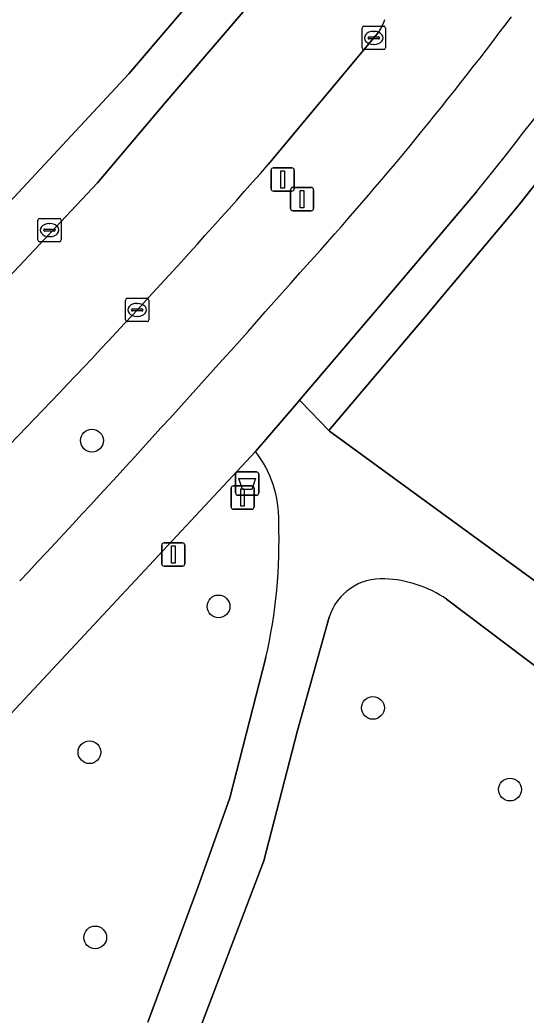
# Model space of a CAD drawing. Extents: x 160349 to 161355, y 381727 to 382854.
# Drawn here: x 161008.33 to 161030.04, y 382050.93 to 382093.63 of the extents above; entities that cross this region are included whole.
import ezdxf

# ---------------------------------------------------------------- set-up
doc = ezdxf.new("R2010")
doc.units = 0
for name, color, linetype in [('IMGEO_Afvalbak', 7, 'Continuous'), ('IMGEO_Berm_groen', 7, 'Continuous'), ('IMGEO_Boom', 7, 'Continuous'), ('IMGEO_Fietspad_gesloten', 7, 'Continuous'), ('IMGEO_Groenvoorziening', 7, 'Continuous'), ('IMGEO_Kolk', 7, 'Continuous'), ('IMGEO_Lichtmast', 7, 'Continuous'), ('IMGEO_Parkeervlak_open', 7, 'Continuous'), ('IMGEO_Rijbaan_lokaal_open', 7, 'Continuous'), ('IMGEO_Verkeersbordpaal', 7, 'Continuous'), ('IMGEO_Voetpad_gesloten', 7, 'Continuous'), ('IMGEO_Voetpad_open', 7, 'Continuous')]:
    doc.layers.add(name, color=color, linetype=linetype)

msp = doc.modelspace()

# ---------------------------------------------------------------- linework, layer by layer
at = {"layer": 'IMGEO_Afvalbak'}
for p, q in [((161017.579, 382073.341), (161017.579, 382074.141)), ((161017.579, 382074.141), (161017.579, 382073.341)), ((161017.679, 382074.241), (161018.469, 382074.241)), ((161018.469, 382074.241), (161017.679, 382074.241)), ((161018.569, 382074.141), (161018.569, 382073.341)), ((161018.569, 382073.341), (161018.569, 382074.141)), ((161018.469, 382073.241), (161017.679, 382073.241)), ((161017.679, 382073.241), (161018.469, 382073.241))]:
    msp.add_line(p, q, dxfattribs=at)
msp.add_lwpolyline([(161017.722, 382073.955), (161018.426, 382073.955), (161018.277, 382073.485), (161017.871, 382073.485), (161017.722, 382073.955)], dxfattribs=at)
for centre, start, end in [((161017.679, 382074.141), 90, 180), ((161017.679, 382074.141), 90, 180), ((161018.469, 382074.141), 0, 90), ((161018.469, 382074.141), 360, 90), ((161017.679, 382073.341), 180, 270), ((161017.679, 382073.341), 180, 270), ((161018.469, 382073.341), 270, 0), ((161018.469, 382073.341), 270, 0)]:
    msp.add_arc(centre, 0.1, start, end, dxfattribs=at)
at = {"layer": 'IMGEO_Berm_groen'}
msp.add_lwpolyline([(161023.686, 382093.065), (161023.506, 382092.86), (161018.981, 382087.433)], dxfattribs=at)
for centre, radius, start, end in [((160908.769, 382184.133), 150.731, 317.74433, 323.16623), ((161022.041, 382094.268), 2.037, 323.8183, 342.3486), ((160774.534, 382301.876), 325.177, 315.86017, 318.74086), ((160561.663, 382487.388), 611.628, 316.910542, 318.583096)]:
    msp.add_arc(centre, radius, start, end, dxfattribs=at)
at = {"layer": 'IMGEO_Boom'}
for centre in [(161011.417, 382075.583), (161016.847, 382068.468), (161023.469, 382064.116), (161011.312, 382062.214), (161029.349, 382060.613), (161011.557, 382054.266)]:
    msp.add_circle(centre, 0.489, dxfattribs=at)
at = {"layer": 'IMGEO_Fietspad_gesloten'}
msp.add_lwpolyline([(160920.972, 381961.771), (160930.015, 381972.797), (160948.063, 381994.801), (160952.327, 382000), (160980.31, 382034.118), (160983.19, 382037.204), (160985.736, 382040.033), (160986.476, 382040.855), (160994.96, 382049.954), (161000, 382055.359), (161018.426, 382075.121), (161020.27, 382077.268), (161020.313, 382077.319), (161024.035, 382081.674), (161027.907, 382086.255)], dxfattribs=at)
for centre, radius, start, end in [((160903.154, 382187.295), 160.538, 320.99526, 328.4911), ((160908.769, 382184.133), 150.731, 317.74433, 323.16623), ((160561.663, 382487.388), 611.628, 316.910542, 318.583096)]:
    msp.add_arc(centre, radius, start, end, dxfattribs=at)
at = {"layer": 'IMGEO_Groenvoorziening'}
for points in [[(161106.357, 382097.429), (161105.477, 382097.087), (161073.395, 382054.739), (161068.221, 382058.68), (161044.574, 382076.689), (161043.678, 382075.486), (161043.336, 382075.027), (161043.253, 382075.091), (161034.225, 382082.033), (161036.438, 382084.95), (161031.895, 382088.448), (161029.81, 382085.798), (161029.626, 382085.571), (161029.427, 382085.324), (161026.143, 382081.411), (161025.791, 382080.992), (161021.58, 382076.021), (161021.608, 382075.993), (161034.649, 382066.476), (161059.539, 382047.629), (161059.605, 382047.592), (161059.671, 382047.555)], [(161018.426, 382075.121), (161000, 382055.359), (160994.96, 382049.954), (160986.476, 382040.855), (160985.736, 382040.033)], [(161057.281, 382045.653), (161026.63, 382068.778)], [(161021.593, 382068.012), (161020.228, 382063.148), (161018.787, 382057.557), (161015.685, 382049.403)], [(161013.809, 382050.629), (161015.962, 382056.412), (161017.329, 382060.25), (161018.881, 382066.275)]]:
    msp.add_lwpolyline(points, dxfattribs=at)
for centre, radius, start, end in [((161014.688, 382072.203), 4.742, 358.6621, 37.9806), ((160996.43, 382071.324), 23.012, 347.3248, 1.9117), ((161023.839, 382067.299), 2.357, 86.6039, 162.4009), ((161023.776, 382064.579), 5.077, 55.7981, 87.7084)]:
    msp.add_arc(centre, radius, start, end, dxfattribs=at)
at = {"layer": 'IMGEO_Kolk'}
for p, q in [((161023.005, 382092.434), (161023.005, 382093.286)), ((161023.08, 382093.36), (161023.932, 382093.36)), ((161023.493, 382093.14), (161023.518, 382093.14)), ((161024.006, 382093.286), (161024.006, 382092.434)), ((161023.264, 382092.854), (161023.264, 382092.866)), ((161023.702, 382092.817), (161023.304, 382092.817)), ((161023.307, 382092.903), (161023.705, 382092.903)), ((161023.748, 382092.866), (161023.748, 382092.854)), ((161023.932, 382092.36), (161023.08, 382092.36)), ((161023.516, 382092.58), (161023.491, 382092.58)), ((161009.097, 382084.191), (161009.097, 382085.043)), ((161009.172, 382085.117), (161010.024, 382085.117)), ((161010.098, 382085.043), (161010.098, 382084.191)), ((161009.356, 382084.611), (161009.356, 382084.623)), ((161009.399, 382084.66), (161009.797, 382084.66)), ((161009.585, 382084.897), (161009.61, 382084.897)), ((161009.84, 382084.623), (161009.84, 382084.611)), ((161009.794, 382084.574), (161009.396, 382084.574)), ((161009.608, 382084.337), (161009.583, 382084.337)), ((161010.024, 382084.117), (161009.172, 382084.117)), ((161012.858, 382080.763), (161012.858, 382081.615)), ((161012.933, 382081.689), (161013.785, 382081.689)), ((161013.859, 382081.615), (161013.859, 382080.763)), ((161013.117, 382081.183), (161013.117, 382081.195)), ((161013.16, 382081.232), (161013.558, 382081.232)), ((161013.346, 382081.469), (161013.371, 382081.469)), ((161013.601, 382081.195), (161013.601, 382081.183)), ((161013.555, 382081.146), (161013.157, 382081.146)), ((161013.369, 382080.909), (161013.344, 382080.909)), ((161013.785, 382080.689), (161012.933, 382080.689))]:
    msp.add_line(p, q, dxfattribs=at)
for points in [[(161023.005, 382092.434), (161023.005, 382093.286)], [(161023.08, 382093.36), (161023.932, 382093.36)], [(161024.006, 382093.286), (161024.006, 382092.434)], [(161023.932, 382092.36), (161023.08, 382092.36)], [(161009.097, 382084.191), (161009.097, 382085.043)], [(161009.172, 382085.117), (161010.024, 382085.117)], [(161010.098, 382085.043), (161010.098, 382084.191)], [(161010.024, 382084.117), (161009.172, 382084.117)], [(161012.858, 382080.763), (161012.858, 382081.615)], [(161012.933, 382081.689), (161013.785, 382081.689)], [(161013.859, 382081.615), (161013.859, 382080.763)], [(161013.785, 382080.689), (161012.933, 382080.689)]]:
    msp.add_lwpolyline(points, dxfattribs=at)
for centre, radius, start, end in [((161023.082, 382093.284), 0.0765, 91.552, 178.448), ((161023.082, 382093.284), 0.0765, 91.552, 178.448), ((161023.93, 382093.284), 0.0765, 1.552, 88.448), ((161023.93, 382093.284), 0.0765, 1.552, 88.448), ((161023.304, 382092.863), 0.0403, 85.8775, 175.7526), ((161023.301, 382092.853), 0.0366, 178.938, 274.7102), ((161023.705, 382092.86), 0.043, 264.8664, 352.4533), ((161023.709, 382092.865), 0.0386, 1.7309, 96.639), ((161023.082, 382092.436), 0.0765, 181.552, 268.448), ((161023.082, 382092.436), 0.0765, 181.552, 268.448), ((161023.93, 382092.436), 0.0765, 271.552, 358.448), ((161023.93, 382092.436), 0.0765, 271.552, 358.448), ((161009.174, 382085.041), 0.0765, 91.552, 178.448), ((161009.174, 382085.041), 0.0765, 91.552, 178.448), ((161010.022, 382085.041), 0.0765, 1.552, 88.448), ((161010.022, 382085.041), 0.0765, 1.552, 88.448), ((161009.396, 382084.62), 0.0403, 85.8775, 175.7526), ((161009.393, 382084.61), 0.0366, 178.938, 274.7102), ((161009.797, 382084.617), 0.043, 264.8664, 352.4533), ((161009.801, 382084.622), 0.0386, 1.7309, 96.639), ((161009.174, 382084.193), 0.0765, 181.552, 268.448), ((161009.174, 382084.193), 0.0765, 181.552, 268.448), ((161010.022, 382084.193), 0.0765, 271.552, 358.448), ((161010.022, 382084.193), 0.0765, 271.552, 358.448), ((161012.935, 382081.613), 0.0765, 91.552, 178.448), ((161012.935, 382081.613), 0.0765, 91.552, 178.448), ((161013.783, 382081.613), 0.0765, 1.552, 88.448), ((161013.783, 382081.613), 0.0765, 1.552, 88.448), ((161013.157, 382081.192), 0.0403, 85.8775, 175.7526), ((161013.154, 382081.182), 0.0366, 178.938, 274.7102), ((161013.558, 382081.189), 0.043, 264.8664, 352.4533), ((161013.562, 382081.194), 0.0386, 1.7309, 96.639), ((161012.935, 382080.765), 0.0765, 181.552, 268.448), ((161012.935, 382080.765), 0.0765, 181.552, 268.448), ((161013.783, 382080.765), 0.0765, 271.552, 358.448), ((161013.783, 382080.765), 0.0765, 271.552, 358.448)]:
    msp.add_arc(centre, radius, start, end, dxfattribs=at)
for centre, major_axis, ratio, start_param, end_param in [((161023.492, 382092.86), (-0.387, 0.002), 0.722429, 4.712389, 7.853982), ((161023.517, 382092.86), (-0.39, 0.002), 0.717154, 1.570796, 4.712389), ((161009.584, 382084.617), (-0.387, 0.002), 0.722429, 4.712389, 7.853982), ((161009.609, 382084.617), (-0.39, 0.002), 0.717154, 1.570796, 4.712389), ((161013.345, 382081.189), (-0.387, 0.002), 0.722429, 4.712389, 7.853982), ((161013.37, 382081.189), (-0.39, 0.002), 0.717154, 1.570796, 4.712389)]:
    msp.add_ellipse(centre, major_axis=major_axis, ratio=ratio, start_param=start_param, end_param=end_param, dxfattribs=at)
at = {"layer": 'IMGEO_Lichtmast'}
for p, q in [((161019.103, 382086.387), (161019.103, 382087.187)), ((161019.103, 382087.187), (161019.103, 382086.387)), ((161019.203, 382087.287), (161019.993, 382087.287)), ((161019.993, 382087.287), (161019.203, 382087.287)), ((161020.093, 382087.187), (161020.093, 382086.387)), ((161020.093, 382086.387), (161020.093, 382087.187)), ((161019.993, 382086.287), (161019.203, 382086.287)), ((161019.203, 382086.287), (161019.993, 382086.287)), ((161019.934, 382085.545), (161019.934, 382086.345)), ((161019.934, 382086.345), (161019.934, 382085.545)), ((161020.034, 382086.445), (161020.824, 382086.445)), ((161020.824, 382086.445), (161020.034, 382086.445)), ((161020.924, 382086.345), (161020.924, 382085.545)), ((161020.924, 382085.545), (161020.924, 382086.345)), ((161020.824, 382085.445), (161020.034, 382085.445)), ((161020.034, 382085.445), (161020.824, 382085.445)), ((161014.41, 382070.297), (161014.41, 382071.097)), ((161014.41, 382071.097), (161014.41, 382070.297)), ((161014.51, 382071.197), (161015.3, 382071.197)), ((161015.3, 382071.197), (161014.51, 382071.197)), ((161015.4, 382071.097), (161015.4, 382070.297)), ((161015.4, 382070.297), (161015.4, 382071.097)), ((161015.3, 382070.197), (161014.51, 382070.197)), ((161014.51, 382070.197), (161015.3, 382070.197))]:
    msp.add_line(p, q, dxfattribs=at)
for points in [[(161019.523, 382087.162), (161019.673, 382087.162), (161019.673, 382086.412), (161019.523, 382086.412), (161019.523, 382087.162)], [(161020.354, 382086.32), (161020.504, 382086.32), (161020.504, 382085.57), (161020.354, 382085.57), (161020.354, 382086.32)], [(161014.83, 382071.072), (161014.98, 382071.072), (161014.98, 382070.322), (161014.83, 382070.322), (161014.83, 382071.072)]]:
    msp.add_lwpolyline(points, dxfattribs=at)
for centre, start, end in [((161019.203, 382087.187), 90, 180), ((161019.203, 382087.187), 90, 180), ((161019.993, 382087.187), 0, 90), ((161019.993, 382087.187), 360, 90), ((161019.203, 382086.387), 180, 270), ((161019.203, 382086.387), 180, 270), ((161020.034, 382086.345), 90, 180), ((161020.034, 382086.345), 90, 180), ((161019.993, 382086.387), 270, 0), ((161019.993, 382086.387), 270, 0), ((161020.824, 382086.345), 0, 90), ((161020.824, 382086.345), 360, 90), ((161020.034, 382085.545), 180, 270), ((161020.034, 382085.545), 180, 270), ((161020.824, 382085.545), 270, 0), ((161020.824, 382085.545), 270, 0), ((161014.51, 382071.097), 90, 180), ((161014.51, 382071.097), 90, 180), ((161015.3, 382071.097), 0, 90), ((161015.3, 382071.097), 360, 90), ((161014.51, 382070.297), 180, 270), ((161014.51, 382070.297), 180, 270), ((161015.3, 382070.297), 270, 0), ((161015.3, 382070.297), 270, 0)]:
    msp.add_arc(centre, 0.1, start, end, dxfattribs=at)
at = {"layer": 'IMGEO_Parkeervlak_open'}
for points in [[(161016.256, 382095.152), (161012.999, 382091.32), (161004.828, 382082.534)], [(161005.565, 382080.184), (161011.655, 382086.643), (161014.539, 382090.064), (161018.423, 382094.593)]]:
    msp.add_lwpolyline(points, dxfattribs=at)
at = {"layer": 'IMGEO_Rijbaan_lokaal_open'}
for points in [[(161019.821, 382096.147), (161018.423, 382094.593), (161014.539, 382090.064), (161011.655, 382086.643), (161005.565, 382080.184), (161003.367, 382077.886), (161000.73, 382075.101), (161000.621, 382075.011), (160995.253, 382069.34), (160991.149, 382064.859), (160982.191, 382055.062), (160982.146, 382055.013), (160980.942, 382053.607), (160982.767, 382052.09), (160984.769, 382050.387), (160985.335, 382051.079), (160986.811, 382052.723), (160987.746, 382053.727), (160998.209, 382065.167), (160999.974, 382067.07), (161007.895, 382075.419)], [(161018.981, 382087.433), (161023.506, 382092.86), (161023.686, 382093.065)]]:
    msp.add_lwpolyline(points, dxfattribs=at)
for centre, radius, start, end in [((161022.041, 382094.268), 2.037, 323.8183, 342.3486), ((160774.534, 382301.876), 325.177, 315.86017, 318.74086)]:
    msp.add_arc(centre, radius, start, end, dxfattribs=at)
at = {"layer": 'IMGEO_Verkeersbordpaal'}
for p, q in [((161017.382, 382072.74), (161017.382, 382073.54)), ((161017.382, 382073.54), (161017.382, 382072.74)), ((161017.482, 382073.64), (161018.272, 382073.64)), ((161018.272, 382073.64), (161017.482, 382073.64)), ((161018.372, 382073.54), (161018.372, 382072.74)), ((161018.372, 382072.74), (161018.372, 382073.54)), ((161018.272, 382072.64), (161017.482, 382072.64)), ((161017.482, 382072.64), (161018.272, 382072.64))]:
    msp.add_line(p, q, dxfattribs=at)
msp.add_lwpolyline([(161017.802, 382073.515), (161017.952, 382073.515), (161017.952, 382072.765), (161017.802, 382072.765), (161017.802, 382073.515)], dxfattribs=at)
for centre, start, end in [((161017.482, 382073.54), 90, 180), ((161017.482, 382073.54), 90, 180), ((161018.272, 382073.54), 0, 90), ((161018.272, 382073.54), 360, 90), ((161017.482, 382072.74), 180, 270), ((161017.482, 382072.74), 180, 270), ((161018.272, 382072.74), 270, 0), ((161018.272, 382072.74), 270, 0)]:
    msp.add_arc(centre, 0.1, start, end, dxfattribs=at)
at = {"layer": 'IMGEO_Voetpad_gesloten'}
for points in [[(161059.671, 382047.555), (161059.605, 382047.592), (161059.539, 382047.629), (161034.649, 382066.476), (161021.608, 382075.993), (161021.58, 382076.021), (161020.389, 382077.24), (161020.313, 382077.319), (161020.27, 382077.268), (161018.426, 382075.121)], [(161026.63, 382068.778), (161057.281, 382045.653)], [(161015.685, 382049.403), (161018.787, 382057.557), (161020.228, 382063.148), (161021.593, 382068.012)], [(161018.881, 382066.275), (161017.329, 382060.25), (161015.962, 382056.412), (161013.809, 382050.629)]]:
    msp.add_lwpolyline(points, dxfattribs=at)
for centre, radius, start, end in [((161014.688, 382072.203), 4.742, 358.6621, 37.9806), ((160996.43, 382071.324), 23.012, 347.3248, 1.9117), ((161023.839, 382067.299), 2.357, 86.6039, 162.4009), ((161023.776, 382064.579), 5.077, 55.7981, 87.7084)]:
    msp.add_arc(centre, radius, start, end, dxfattribs=at)
at = {"layer": 'IMGEO_Voetpad_open'}
for points in [[(161004.828, 382082.534), (161012.999, 382091.32), (161016.256, 382095.152)], [(161027.907, 382086.255), (161024.035, 382081.674), (161020.313, 382077.319), (161020.389, 382077.24), (161021.58, 382076.021), (161025.791, 382080.992), (161026.143, 382081.411), (161029.427, 382085.324), (161029.626, 382085.571), (161029.81, 382085.798), (161031.895, 382088.448)]]:
    msp.add_lwpolyline(points, dxfattribs=at)
msp.add_arc((160903.154, 382187.295), 160.538, 320.99526, 328.4911, dxfattribs=at)

doc.saveas('drawing.dxf')
